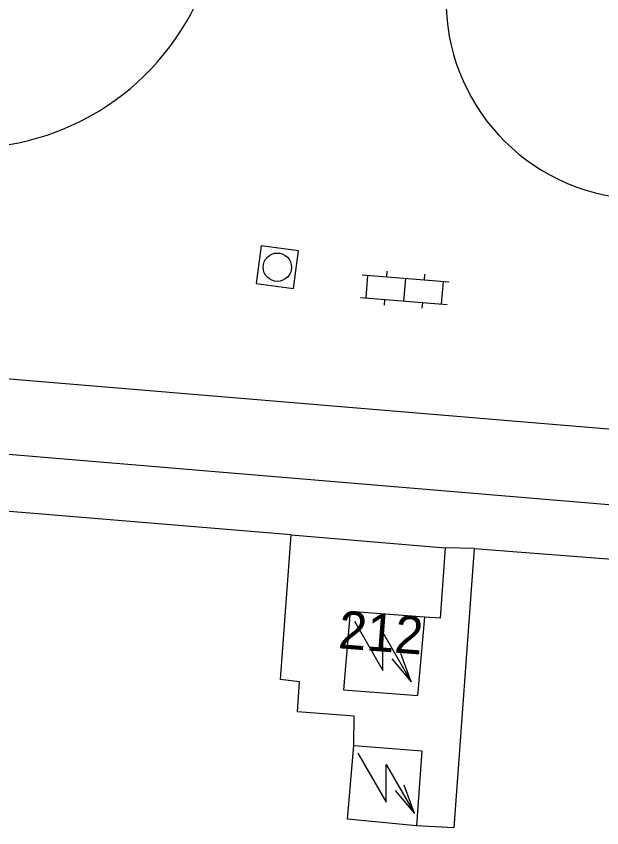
# Model space of a CAD drawing. Extents: x 131000 to 133014, y 396499 to 399001.
# Drawn here: x 131529.41 to 131544.89, y 397156.74 to 397178.19 of the extents above; entities that cross this region are included whole.
import ezdxf

# ---------------------------------------------------------------- set-up
doc = ezdxf.new("R2010")
doc.units = 0
for name, color, linetype in [('gg-anno-huisnummerreeks BGT', 7, 'Continuous'), ('gg-bbg-hoofdgebouw', 7, 'Continuous'), ('gg-bbg-lage trafo', 7, 'Continuous'), ('gg-knt-verharding', 7, 'Continuous'), ('gg-knt-verharding nz', 7, 'Continuous'), ('gt-grn-weggrens', 7, 'Continuous'), ('gt-symb-klinker verharding', 7, 'Continuous'), ('gt-symb-rioolschacht', 7, 'Continuous'), ('gt-symb-trafo symbool', 7, 'Continuous')]:
    doc.layers.add(name, color=color, linetype=linetype)

# ---------------------------------------------------------------- blocks, each defined once
blk = doc.blocks.new('gt0-HSP')
at = {"layer": 'gt-symb-trafo symbool'}
for points in [[(0.771, 0.746), (-0.529, -0.004), (0.471, -0.004), (-0.829, -0.754)], [(-0.217, -0.24), (-0.829, -0.754), (-0.077, -0.48)]]:
    blk.add_lwpolyline(points, dxfattribs=at)
blk = doc.blocks.new('gt0-KL1')
at = {"layer": 'gt-symb-klinker verharding'}
for p, q in [((-0.5, 0.3), (-0.5, 0.45)), ((0.5, 0.3), (0.5, 0.45)), ((-1.15, 0.3), (1.15, 0.3)), ((-1, -0.3), (-1, 0.3)), ((0, -0.3), (0, 0.3)), ((1, -0.3), (1, 0.3)), ((-1.15, -0.3), (1.15, -0.3)), ((-0.5, -0.45), (-0.5, -0.3)), ((0.5, -0.45), (0.5, -0.3))]:
    blk.add_line(p, q, dxfattribs=at)
blk = doc.blocks.new('gt0-RS')
at = {"layer": 'gt-symb-rioolschacht'}
blk.add_lwpolyline([(-0.5, -0.5), (0.5, -0.5), (0.5, 0.5), (-0.5, 0.5)], close=True, dxfattribs=at)
blk.add_circle((0, 0), 0.375, dxfattribs=at)

msp = doc.modelspace()

# ---------------------------------------------------------------- linework, layer by layer
at = {"layer": 'gg-bbg-hoofdgebouw'}
msp.add_lwpolyline([(131540.21, 397162.31), (131538.24, 397162.46), (131538.06, 397160.39), (131540.03, 397160.24), (131540.21, 397162.31)], dxfattribs=at)
at = {"layer": 'gg-bbg-lage trafo'}
for points in [[(131539.989, 397156.793), (131538.172, 397156.967), (131538.34, 397158.918)], [(131538.34, 397158.918), (131540.136, 397158.772), (131539.989, 397156.793)]]:
    msp.add_lwpolyline(points, dxfattribs=at)
at = {"layer": 'gg-knt-verharding'}
for p, q in [((131536.678, 397164.481), (131431.451, 397173.274)), ((131536.678, 397164.481), (131540.755, 397164.14)), ((131541.514, 397164.121), (131551.965, 397163.313))]:
    msp.add_line(p, q, dxfattribs=at)
for points in [[(131432.167, 397176.225), (131432.051, 397174.758), (131551.388, 397164.758), (131551.545, 397166.27)], [(131538.34, 397158.918), (131538.348, 397159.689), (131536.851, 397159.809), (131536.903, 397160.602), (131536.4, 397160.661), (131536.678, 397164.481)], [(131541.514, 397164.121), (131540.98, 397156.741), (131539.989, 397156.793)], [(131540.755, 397164.14), (131540.621, 397162.279), (131540.21, 397162.31)]]:
    msp.add_lwpolyline(points, dxfattribs=at)
for centre, radius, start, end in [((131528.09, 397181.445), 6.743, 275.1917, 344.9029), ((131546.013, 397178.597), 5.234, 173.4095, 261.114)]:
    msp.add_arc(centre, radius, start, end, dxfattribs=at)
at = {"layer": 'gg-knt-verharding nz'}
msp.add_lwpolyline([(131510.306, 397170.173), (131511.282, 397170.105), (131547.497, 397167.083), (131552.06, 397166.733)], dxfattribs=at)
at = {"layer": 'gt-grn-weggrens'}
msp.add_line((131541.514, 397164.121), (131540.755, 397164.14), dxfattribs=at)

# ---------------------------------------------------------------- block references
at = {"layer": 'gt-symb-klinker verharding', "rotation": -4.644721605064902}
msp.add_blockref('gt0-KL1', (131539.683, 397170.961), dxfattribs=at)
at = {"layer": 'gt-symb-rioolschacht', "rotation": -97.64386978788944}
msp.add_blockref('gt0-RS', (131536.315, 397171.556), dxfattribs=at)
at = {"layer": 'gt-symb-trafo symbool', "rotation": 90}
for p in [(131539.101, 397161.427), (131539.188, 397157.946)]:
    msp.add_blockref('gt0-HSP', p, dxfattribs=at)

# ---------------------------------------------------------------- texts
at = {"layer": 'gg-anno-huisnummerreeks BGT'}
msp.add_text('212', height=1, rotation=355.6, dxfattribs=at).set_placement((131537.904, 397161.488))

doc.saveas('drawing.dxf')
